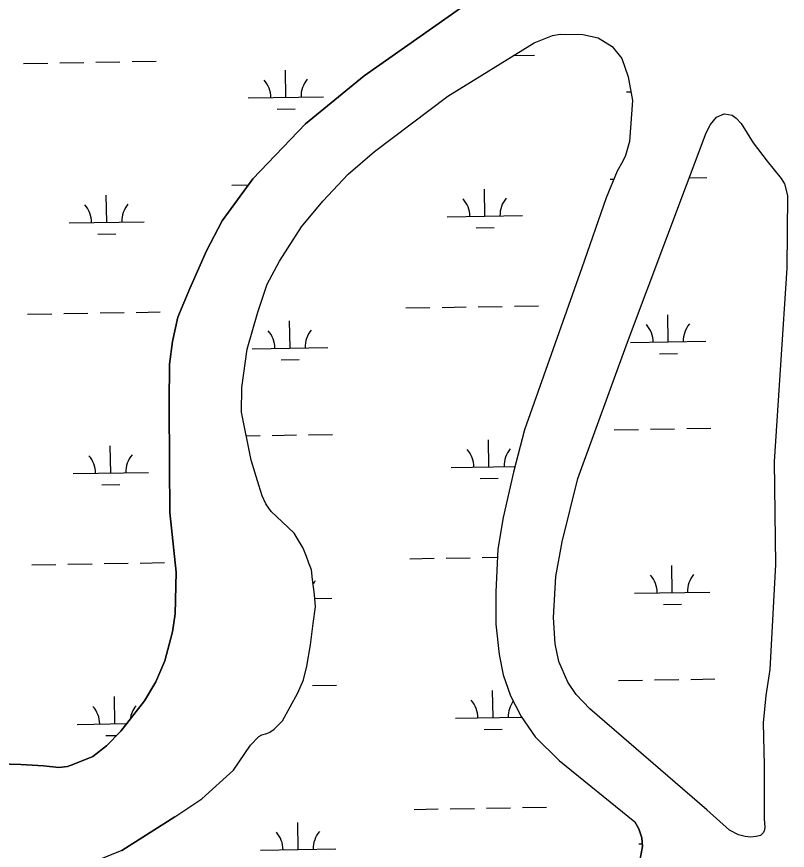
# Model space of a CAD drawing. Extents: x 3855477 to 3893699, y 299188 to 325115.
# Drawn here: x 3860076 to 3861099, y 321023 to 322129 of the extents above; entities that cross this region are included whole.
import ezdxf

# ---------------------------------------------------------------- set-up
doc = ezdxf.new("R2010")
doc.units = 0
doc.layers.add('V-TOPO-SHOR', color=7, linetype='Continuous')
doc.layers.add('V-WETL-SWMP', color=7, linetype='Continuous')

msp = doc.modelspace()

# ---------------------------------------------------------------- linework, layer by layer
at = {"layer": 'V-TOPO-SHOR'}
for points in [[(3860287.7, 321392.4), (3860279.2, 321471.4), (3860279, 321534.2), (3860278.4, 321616.3), (3860278.7, 321668.1), (3860283, 321698.4), (3860290, 321730.3), (3860305.9, 321768.4), (3860328.2, 321818.5), (3860348.8, 321858.2), (3860389.4, 321913.9), (3860459.3, 321986.8), (3860537.1, 322050.7), (3860681.5, 322152.5), (3860761.3, 322197.6), (3860794.8, 322212), (3860819.5, 322221.3), (3860828.4, 322226.5), (3860835.2, 322231.7), (3860838.9, 322239.5)], [(3860285.9, 321067.5), (3860321.6, 321091.4), (3860363.7, 321129.4), (3860386.4, 321162.7), (3860397.4, 321174.2), (3860401.6, 321176.2), (3860407.9, 321178.3), (3860412.1, 321179.8), (3860417.9, 321184), (3860422.6, 321188.7), (3860428.9, 321194.9), (3860449, 321232), (3860456.9, 321249.2), (3860461.2, 321267.5), (3860466.1, 321295.7), (3860469.4, 321323.9), (3860472.6, 321346.4), (3860471.1, 321362.6), (3860468.6, 321382.5), (3860467.1, 321395.1), (3860464, 321404), (3860460.9, 321412.9), (3860456.3, 321423.9), (3860444.4, 321443.9), (3860428.2, 321459.1), (3860413.7, 321472.8), (3860406.9, 321482.8), (3860401.7, 321493.3), (3860397.6, 321507.4), (3860387.3, 321541), (3860374.6, 321604.3), (3860374.8, 321637.3), (3860381.9, 321688), (3860396.3, 321737.1), (3860408.5, 321774.2), (3860424.9, 321805), (3860453.9, 321850.3), (3860482.3, 321884.2), (3860516, 321920.1), (3860550.7, 321950.2), (3860648.4, 322023.5), (3860762.8, 322094.5), (3860786.9, 322104.3), (3860797.4, 322105.9), (3860827.2, 322105.7), (3860847.6, 322100.9), (3860866.4, 322089.8), (3860878.9, 322073.5), (3860887.6, 322049.4), (3860893.2, 322018), (3860889.2, 321963.6), (3860883.9, 321944.8), (3860880.2, 321937.5), (3860872.8, 321924.4), (3860858.5, 321888.9), (3860826.1, 321796), (3860750.1, 321580.9), (3860735.2, 321525), (3860721.8, 321464.9), (3860714.7, 321422.5), (3860711.8, 321366), (3860712.1, 321323.1), (3860716.1, 321282.8), (3860721.7, 321256.1), (3860731.5, 321228.3)], [(3861063.2, 321042.9), (3861057.4, 321041.4), (3861049.6, 321040.4), (3861042.8, 321041.5), (3861033.9, 321043.6), (3861021.9, 321049.9), (3860991.7, 321076.8), (3860836.5, 321211), (3860818.3, 321230), (3860807.4, 321246.2), (3860795.5, 321273.5), (3860790.4, 321297.1), (3860788.5, 321332.1), (3860791.4, 321386.5), (3860800.1, 321432.5), (3860820.9, 321516.6), (3860886.8, 321697.3), (3860990.8, 321975.1), (3860996.6, 321986), (3861004.5, 321995.9), (3861015, 322000.1), (3861020.8, 321999.5), (3861025.5, 321998.4), (3861030.7, 321994.7), (3861037.4, 321987.4), (3861053.5, 321961.7), (3861071.7, 321937.5), (3861090.4, 321914.4), (3861095.1, 321907.5), (3861098.7, 321891.8), (3861098.1, 321795.6), (3861081.1, 321538.8), (3861082.9, 321402.2), (3861075.4, 321263.1), (3861070, 321228.6), (3861066.6, 321192.5), (3861067.9, 321136), (3861067.7, 321092.6), (3861068, 321064.3), (3861069, 321054.4), (3861068.5, 321050.2), (3861066.9, 321046.6), (3861063.2, 321042.9)], [(3860051.9, 321137.8), (3860081.8, 321137.1), (3860111.6, 321135.4), (3860132, 321133.2), (3860143.5, 321134.2), (3860151.9, 321137.3), (3860177, 321147.6), (3860195.4, 321161.6), (3860214.3, 321181.4), (3860245.9, 321221.5), (3860260.7, 321246.6), (3860272.9, 321274.7), (3860283.1, 321312.9), (3860286.3, 321336.9), (3860287.7, 321392.4)], [(3860731.5, 321228.3), (3860745.4, 321200.5), (3860764.1, 321173.8), (3860795.9, 321142.2), (3860896.4, 321061.1)], [(3860285.9, 321067.5), (3860215.6, 321022.9), (3860178.4, 321007.9), (3860153.7, 321000.2), (3860123.9, 320998.3), (3860106.1, 320996.8), (3860097.2, 320991.6), (3860094.5, 320984.3), (3860094.7, 320983.7)], [(3860818.6, 320885.5), (3860824.6, 320896.6), (3860829.8, 320906.9), (3860837.9, 320922.4), (3860846.7, 320933.1), (3860855.9, 320941.8), (3860871.9, 320956), (3860886.7, 320972.2), (3860895.1, 320984.9), (3860900.4, 320997.6), (3860904, 321014.3), (3860906.5, 321028.2), (3860905.8, 321039.8), (3860901.5, 321051.8), (3860896.4, 321061.1)]]:
    msp.add_lwpolyline(points, dxfattribs=at)
at = {"layer": 'V-WETL-SWMP'}
for p, q in [((3860681.5, 322152.5), (3860537.1, 322050.7)), ((3860762.8, 322094.5), (3860786.9, 322104.3)), ((3860786.9, 322104.3), (3860797.4, 322105.9)), ((3860797.4, 322105.9), (3860827.2, 322105.7)), ((3860827.2, 322105.7), (3860847.6, 322100.9)), ((3860648.4, 322023.5), (3860762.8, 322094.5)), ((3860847.6, 322100.9), (3860866.4, 322089.8)), ((3860866.4, 322089.8), (3860878.9, 322073.5)), ((3860735.9, 322077.8), (3860763.1, 322078.2)), ((3860878.9, 322073.5), (3860887.6, 322049.4)), ((3860085.3, 322067.2), (3860117.3, 322067.7)), ((3860133.3, 322068), (3860165.2, 322068.5)), ((3860181.2, 322068.8), (3860213.2, 322069.3)), ((3860229.2, 322069.5), (3860261.2, 322070.1)), ((3860433.4, 322022.1), (3860432.8, 322058.1)), ((3860537.1, 322050.7), (3860459.3, 321986.8)), ((3860887.6, 322049.4), (3860893.2, 322018)), ((3860885.2, 322029.5), (3860891.1, 322029.6)), ((3860383.4, 322021.3), (3860483.3, 322022.9)), ((3860550.7, 321950.2), (3860648.4, 322023.5)), ((3860893.2, 322018), (3860889.2, 321963.6)), ((3860421.6, 322006.5), (3860445.6, 322006.9)), ((3860459.3, 321986.8), (3860389.4, 321913.9)), ((3860889.2, 321963.6), (3860883.9, 321944.8)), ((3860516, 321920.1), (3860550.7, 321950.2)), ((3860880.2, 321937.5), (3860872.8, 321924.4)), ((3860883.9, 321944.8), (3860880.2, 321937.5)), ((3860482.3, 321884.2), (3860516, 321920.1)), ((3860872.8, 321924.4), (3860858.5, 321888.9)), ((3860968.4, 321915.4), (3860991.7, 321915.8)), ((3860389.4, 321913.9), (3860348.8, 321858.2)), ((3860361.8, 321905.5), (3860383.5, 321905.9)), ((3860863.7, 321913.7), (3860868.5, 321913.8)), ((3860697.4, 321864.5), (3860696.8, 321900.5)), ((3860195.6, 321856.4), (3860195, 321892.4)), ((3860453.9, 321850.3), (3860482.3, 321884.2)), ((3860858.5, 321888.9), (3860826.1, 321796)), ((3860647.4, 321863.7), (3860747.4, 321865.3)), ((3860145.6, 321855.5), (3860245.5, 321857.2)), ((3860348.8, 321858.2), (3860328.2, 321818.5)), ((3860424.9, 321805), (3860453.9, 321850.3)), ((3860685.7, 321848.9), (3860709.6, 321849.3)), ((3860183.8, 321840.7), (3860207.8, 321841.1)), ((3860328.2, 321818.5), (3860305.9, 321768.4)), ((3860408.5, 321774.2), (3860424.9, 321805)), ((3860826.1, 321796), (3860750.1, 321580.9)), ((3860396.3, 321737.1), (3860408.5, 321774.2)), ((3860305.9, 321768.4), (3860290, 321730.3)), ((3861094.4, 321750.9), (3861095.2, 321750.9)), ((3860592.5, 321742.7), (3860624.5, 321743.3)), ((3860640.5, 321743.5), (3860672.5, 321744)), ((3860688.5, 321744.3), (3860720.5, 321744.8)), ((3860736.5, 321745.1), (3860768.5, 321745.6)), ((3860090.7, 321734.6), (3860122.7, 321735.1)), ((3860138.7, 321735.3), (3860170.7, 321735.9)), ((3860186.7, 321736.1), (3860218.7, 321736.6)), ((3860234.7, 321736.9), (3860266.7, 321737.4)), ((3860290, 321730.3), (3860283, 321698.4)), ((3860381.9, 321688), (3860396.3, 321737.1)), ((3860940.6, 321697.7), (3860940, 321733.7)), ((3860438.8, 321689.5), (3860438.2, 321725.5)), ((3860283, 321698.4), (3860278.7, 321668.1)), ((3860890.6, 321696.8), (3860990.6, 321698.5)), ((3860374.8, 321637.3), (3860381.9, 321688)), ((3860388.8, 321688.7), (3860488.8, 321690.3)), ((3860427, 321673.9), (3860451, 321674.3)), ((3860928.9, 321682), (3860952.9, 321682.4)), ((3860278.7, 321668.1), (3860278.4, 321616.3)), ((3860374.6, 321604.3), (3860374.8, 321637.3)), ((3860278.4, 321616.3), (3860279, 321534.2)), ((3860387.3, 321541), (3860374.6, 321604.3)), ((3860380.9, 321573.1), (3860399.3, 321573.4)), ((3860415.3, 321573.7), (3860447.2, 321574.2)), ((3860463.2, 321574.4), (3860495.2, 321575)), ((3860750.1, 321580.9), (3860735.2, 321525)), ((3860869.1, 321581), (3860901.1, 321581.6)), ((3860917.1, 321581.8), (3860949.1, 321582.4)), ((3860965.1, 321582.6), (3860997.1, 321583.1)), ((3860702.8, 321531.9), (3860702.2, 321567.9)), ((3860201, 321523.7), (3860200.4, 321559.7)), ((3860397.6, 321507.4), (3860387.3, 321541)), ((3860279, 321534.2), (3860279.2, 321471.4)), ((3860652.8, 321531.1), (3860737.2, 321532.5)), ((3860151, 321522.9), (3860251, 321524.5)), ((3860735.2, 321525), (3860721.8, 321464.9)), ((3860189.2, 321508.1), (3860213.2, 321508.5)), ((3860401.7, 321493.3), (3860397.6, 321507.4)), ((3860691.1, 321516.3), (3860715.1, 321516.7)), ((3860406.9, 321482.8), (3860401.7, 321493.3)), ((3860413.7, 321472.8), (3860406.9, 321482.8)), ((3860279.2, 321471.4), (3860287.7, 321392.4)), ((3860428.2, 321459.1), (3860413.7, 321472.8)), ((3860721.8, 321464.9), (3860714.7, 321422.5)), ((3860444.4, 321443.9), (3860428.2, 321459.1)), ((3860456.3, 321423.9), (3860444.4, 321443.9)), ((3860460.9, 321412.9), (3860456.3, 321423.9)), ((3860714.7, 321422.5), (3860711.8, 321366)), ((3860464, 321404), (3860460.9, 321412.9)), ((3860597.9, 321410.1), (3860629.9, 321410.6)), ((3860645.9, 321410.9), (3860677.9, 321411.4)), ((3860693.9, 321411.7), (3860714.2, 321412)), ((3860096.1, 321401.9), (3860128.1, 321402.5)), ((3860144.1, 321402.7), (3860176.1, 321403.2)), ((3860192.1, 321403.5), (3860224.1, 321404)), ((3860240.1, 321404.3), (3860272.1, 321404.8)), ((3860467.1, 321395.1), (3860464, 321404)), ((3860946, 321365), (3860945.4, 321401)), ((3860287.7, 321392.4), (3860286.3, 321336.9)), ((3860468.6, 321382.5), (3860467.1, 321395.1)), ((3860471.1, 321362.6), (3860468.6, 321382.5)), ((3860472.6, 321346.4), (3860471.1, 321362.6)), ((3860711.8, 321366), (3860712.1, 321323.1)), ((3860896, 321364.2), (3860996, 321365.8)), ((3860471.6, 321357.3), (3860494.2, 321357.7)), ((3860469.4, 321323.9), (3860472.6, 321346.4)), ((3860934.3, 321349.4), (3860958.3, 321349.8)), ((3860286.3, 321336.9), (3860283.1, 321312.9)), ((3860466.1, 321295.7), (3860469.4, 321323.9)), ((3860712.1, 321323.1), (3860716.1, 321282.8)), ((3860283.1, 321312.9), (3860272.9, 321274.7)), ((3860461.2, 321267.5), (3860466.1, 321295.7)), ((3860272.9, 321274.7), (3860260.7, 321246.6)), ((3860716.1, 321282.8), (3860721.7, 321256.1)), ((3860456.9, 321249.2), (3860461.2, 321267.5)), ((3860721.7, 321256.1), (3860731.5, 321228.3)), ((3860260.7, 321246.6), (3860245.9, 321221.5)), ((3860449, 321232), (3860456.9, 321249.2)), ((3860468.7, 321241.8), (3860500.7, 321242.3)), ((3860874.5, 321248.4), (3860906.5, 321248.9)), ((3860922.5, 321249.2), (3860954.5, 321249.7)), ((3860970.5, 321250), (3861002.5, 321250.5)), ((3860428.9, 321194.9), (3860449, 321232)), ((3860708.2, 321199.3), (3860707.6, 321235.3)), ((3860206.4, 321191.1), (3860205.8, 321227.1)), ((3860245.9, 321221.5), (3860214.3, 321181.4)), ((3860731.5, 321228.3), (3860745.4, 321200.5)), ((3860658.2, 321198.5), (3860745.9, 321199.9)), ((3860745.4, 321200.5), (3860764.1, 321173.8)), ((3860156.4, 321190.3), (3860222.2, 321191.4)), ((3860417.9, 321184), (3860422.6, 321188.7)), ((3860422.6, 321188.7), (3860428.9, 321194.9)), ((3860194.6, 321175.5), (3860208.9, 321175.7)), ((3860214.3, 321181.4), (3860195.4, 321161.6)), ((3860397.4, 321174.2), (3860401.6, 321176.2)), ((3860401.6, 321176.2), (3860407.9, 321178.3)), ((3860407.9, 321178.3), (3860412.1, 321179.8)), ((3860412.1, 321179.8), (3860417.9, 321184)), ((3860696.5, 321183.6), (3860720.5, 321184)), ((3860386.4, 321162.7), (3860397.4, 321174.2)), ((3860764.1, 321173.8), (3860795.9, 321142.2)), ((3860195.4, 321161.6), (3860177, 321147.6)), ((3860363.7, 321129.4), (3860386.4, 321162.7)), ((3860177, 321147.6), (3860151.9, 321137.3)), ((3860795.9, 321142.2), (3860896.4, 321061.1)), ((3860081.8, 321137.1), (3860051.9, 321137.8)), ((3860111.6, 321135.4), (3860081.8, 321137.1)), ((3860132, 321133.2), (3860111.6, 321135.4)), ((3860143.5, 321134.2), (3860132, 321133.2)), ((3860151.9, 321137.3), (3860143.5, 321134.2)), ((3860321.6, 321091.4), (3860363.7, 321129.4)), ((3860285.9, 321067.5), (3860321.6, 321091.4)), ((3860603.4, 321077.5), (3860635.4, 321078)), ((3860651.4, 321078.3), (3860683.4, 321078.8)), ((3860699.3, 321079), (3860731.3, 321079.6)), ((3860747.3, 321079.8), (3860779.3, 321080.3)), ((3860215.6, 321022.9), (3860285.9, 321067.5)), ((3860449.6, 321024.2), (3860449, 321060.2)), ((3860896.4, 321061.1), (3860901.5, 321051.8)), ((3860901.5, 321051.8), (3860905.8, 321039.8)), ((3860901.5, 321031.6), (3860906.3, 321031.7)), ((3860905.8, 321039.8), (3860906.5, 321028.2)), ((3860399.6, 321023.4), (3860499.6, 321025)), ((3860906.5, 321028.2), (3860904, 321014.3))]:
    msp.add_line(p, q, dxfattribs=at)
msp.add_lwpolyline([(3861063.2, 321042.9), (3861057.4, 321041.4), (3861049.6, 321040.4), (3861042.8, 321041.5), (3861033.9, 321043.6), (3861021.9, 321049.9), (3860991.7, 321076.8), (3860836.5, 321211), (3860818.3, 321230), (3860807.4, 321246.2), (3860795.5, 321273.5), (3860790.4, 321297.1), (3860788.5, 321332.1), (3860791.4, 321386.5), (3860800.1, 321432.5), (3860820.9, 321516.6), (3860886.8, 321697.3), (3860990.8, 321975.1), (3860996.6, 321986), (3861004.5, 321995.9), (3861015, 322000.1), (3861020.8, 321999.5), (3861025.5, 321998.4), (3861030.7, 321994.7), (3861037.4, 321987.4), (3861053.5, 321961.7), (3861071.7, 321937.5), (3861090.4, 321914.4), (3861095.1, 321907.5), (3861098.7, 321891.8), (3861098.1, 321795.6), (3861081.1, 321538.8), (3861082.9, 321402.2), (3861075.4, 321263.1), (3861070, 321228.6), (3861066.6, 321192.5), (3861067.9, 321136), (3861067.7, 321092.6), (3861068, 321064.3), (3861069, 321054.4), (3861068.5, 321050.2), (3861066.9, 321046.6)], close=True, dxfattribs=at)
for centre, start, end in [((3860378.1, 322021.7), 0.1615, 41.7052), ((3860488.6, 322023.5), 140.1615, 181.7052), ((3860642.2, 321864.1), 0.1615, 41.7052), ((3860752.6, 321865.9), 140.1615, 181.7052), ((3860140.3, 321855.9), 0.1615, 41.7052), ((3860250.8, 321857.7), 140.1615, 181.7052), ((3860885.4, 321697.2), 0.1615, 41.7052), ((3860995.8, 321699), 140.1615, 181.7052), ((3860383.5, 321689.1), 0.1615, 41.7052), ((3860494, 321690.9), 140.1615, 181.7052), ((3860647.6, 321531.5), 0.1615, 41.7052), ((3860758, 321533.3), 140.1615, 181.7052), ((3860145.7, 321523.3), 0.1615, 41.7052), ((3860256.2, 321525.1), 140.1615, 181.7052), ((3860890.8, 321364.6), 0.1615, 41.7052), ((3861001.3, 321366.4), 140.1615, 181.7052), ((3860499.4, 321358.2), 140.1615, 148.5081), ((3860653, 321198.8), 0.1615, 41.7052), ((3860763.5, 321200.6), 143.9487, 181.7052), ((3860151.1, 321190.7), 0.1615, 41.7052), ((3860261.6, 321192.5), 140.1615, 172.5047), ((3860394.4, 321023.8), 0.1615, 41.7052), ((3860504.8, 321025.6), 140.1615, 181.7052)]:
    msp.add_arc(centre, 35.2, start, end, dxfattribs=at)

doc.saveas('drawing.dxf')
